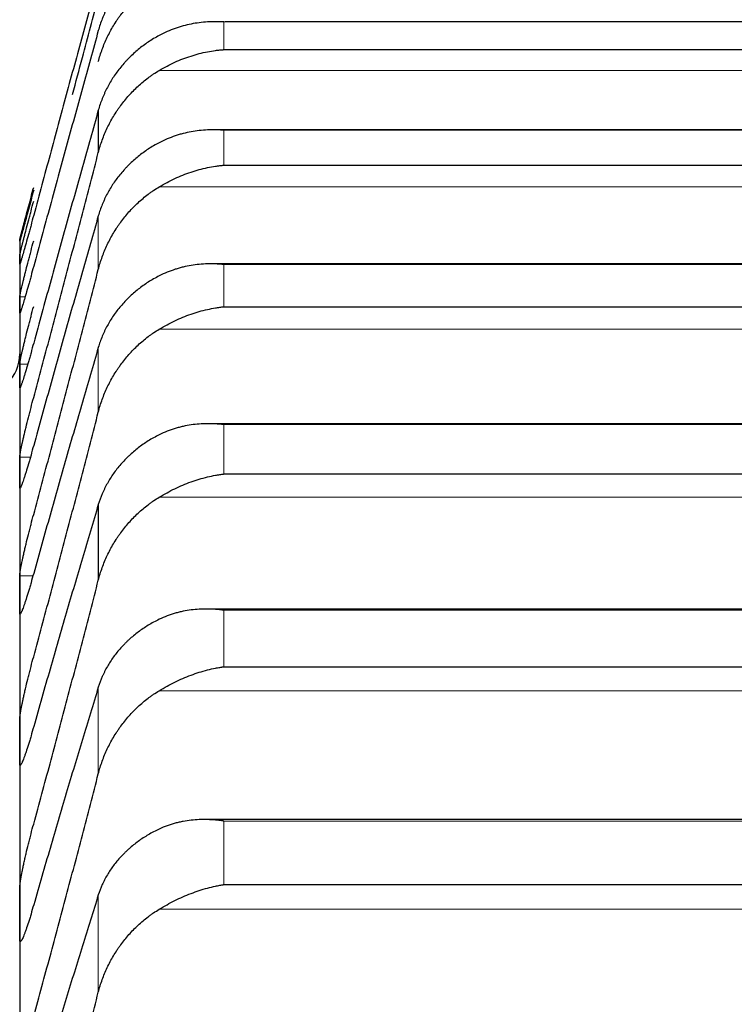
# Model space of a CAD drawing. Header units: inches. Extents: x 0 to 20790, y -12 to 14700.
# Tile 382 of 436: x 14115 to 14143, y 10566 to 10604. Entities that reach past the tile are written whole.
import ezdxf

# ---------------------------------------------------------------- set-up
doc = ezdxf.new("R2010")
doc.units = ezdxf.units.IN
doc.layers.add('1', color=7, linetype='Continuous', true_color=0xffffff)
doc.layers.add('254', color=7, linetype='Continuous', true_color=0xffffff)
doc.styles.add('latin_extended', font='simplex.shx')
doc.dimstyles.get("Standard").update_dxf_attribs({"dimtxt": 0.18, "dimasz": 0.18, "dimexe": 0.18, "dimexo": 0.0625, "dimgap": 0.09, "dimtad": 0, "dimtih": 1, "dimtoh": 1, "dimdec": 4, "dimzin": 0, "dimdsep": 46, "dimtxsty": 'Standard', "dimcen": 0.09, "dimadec": 0, "dimazin": 0, "dimtfac": 1, "dimtdec": 4, "dimtofl": 0, "dimtmove": 0, "dimatfit": 3, "dimfxl": 1, "dimtolj": 1, "dimtzin": 0, "dimarcsym": 0})

# ---------------------------------------------------------------- blocks, each defined once
blk = doc.blocks.new('_U7')
at = {"layer": '254', "color": 3, "linetype": 'Continuous', "lineweight": 13, "transparency": 16777216}
for p, q in [((13904.097, 12440.963), (13904.097, 12953.963)), ((14417.097, 9634.463), (14417.097, 12953.963)), ((14026.597, 12918.963), (14294.597, 12918.963))]:
    blk.add_line(p, q, dxfattribs=at)
at = {"layer": '254', "color": 3, "transparency": 16777216}
for points in [[(14026.597, 12939.38), (14026.597, 12898.546), (13904.097, 12918.963)], [(14294.597, 12898.546), (14294.597, 12939.38), (14417.097, 12918.963)]]:
    blk.add_solid(points, dxfattribs=at)
at = {"layer": 'Defpoints', "color": 0, "transparency": 16777216}
for p in [(14417.097, 12918.963), (13904.097, 12405.963), (14417.097, 9599.463)]:
    blk.add_point(p, dxfattribs=at)
at = {"layer": '254', "color": 2, "lineweight": 13, "transparency": 16777216, "insert": (13984.304, 13102.713), "char_height": 122.5, "attachment_point": 1, "style": 'latin_extended'}
blk.add_mtext('\\A1;513', dxfattribs=at)

msp = doc.modelspace()

# ---------------------------------------------------------------- linework, layer by layer
at = {"layer": '1', "color": 110, "linetype": 'Continuous', "lineweight": 13}
for p, q in [((14122.953, 10603.837), (14159.241, 10603.837)), ((14122.953, 10603.837), (14122.953, 10602.772)), ((14120.466, 10601.971), (14161.729, 10601.971)), ((14122.953, 10599.67), (14159.241, 10599.67)), ((14122.953, 10599.67), (14122.953, 10598.323)), ((14120.466, 10597.49), (14161.729, 10597.49)), ((14118.123, 10596.375), (14118.123, 10594.313)), ((14122.953, 10594.501), (14159.241, 10594.501)), ((14122.953, 10594.501), (14122.953, 10592.876)), ((14115.1, 10593.256), (14115.307, 10593.256)), ((14120.466, 10592.011), (14161.729, 10592.011)), ((14118.123, 10591.311), (14118.123, 10588.823)), ((14115.1, 10590.664), (14115.407, 10590.664)), ((14122.953, 10588.339), (14159.241, 10588.339)), ((14122.953, 10588.339), (14122.953, 10586.438)), ((14115.1, 10587.084), (14115.508, 10587.084)), ((14120.466, 10585.543), (14161.729, 10585.543)), ((14115.1, 10582.523), (14115.61, 10582.523)), ((14122.953, 10581.195), (14159.241, 10581.195)), ((14122.953, 10581.195), (14122.953, 10579.02)), ((14118.123, 10578.23), (14118.123, 10574.9)), ((14120.466, 10578.097), (14161.729, 10578.097)), ((14122.953, 10573.078), (14159.241, 10573.078)), ((14122.953, 10573.078), (14122.953, 10570.634)), ((14118.123, 10570.234), (14118.123, 10566.491)), ((14120.466, 10569.684), (14161.729, 10569.684))]:
    msp.add_line(p, q, dxfattribs=at)
at = {"layer": '1', "color": 2, "linetype": 'Continuous', "lineweight": 25}
for p, q in [((14159.554, 10603.848), (14123.01, 10603.848)), ((14122.953, 10602.772), (14159.241, 10602.772)), ((14118.123, 10600.442), (14118.123, 10598.811)), ((14159.642, 10599.687), (14122.57, 10599.687)), ((14122.953, 10598.323), (14159.241, 10598.323)), ((14115.097, 10595.463), (14115.097, 10595.432)), ((14115.097, 10595.432), (14115.097, 10594.686)), ((14115.097, 10594.686), (14115.097, 10592.947)), ((14159.73, 10594.526), (14122.484, 10594.526)), ((14115.097, 10592.947), (14115.097, 10590.218)), ((14122.953, 10592.876), (14159.241, 10592.876)), ((14115.097, 10590.218), (14115.097, 10586.502)), ((14159.819, 10588.374), (14122.398, 10588.374)), ((14115.097, 10586.502), (14115.097, 10581.807)), ((14122.953, 10586.438), (14159.241, 10586.438)), ((14118.123, 10585.26), (14118.123, 10582.348)), ((14115.097, 10581.807), (14115.097, 10576.138)), ((14159.907, 10581.241), (14122.311, 10581.241)), ((14122.953, 10579.02), (14159.241, 10579.02)), ((14115.097, 10576.138), (14115.097, 10569.506)), ((14159.996, 10573.137), (14122.223, 10573.137)), ((14122.953, 10570.634), (14159.241, 10570.634)), ((14115.097, 10569.506), (14115.097, 10561.922))]:
    msp.add_line(p, q, dxfattribs=at)
msp.add_arc((14113.497, 10591.063), 1.6, 270, 0, dxfattribs=at)
for points, knots in [([(14120.466, 10606.435), (14120.32, 10606.355), (14120.18, 10606.269), (14119.911, 10606.085), (14119.653, 10605.889), (14119.417, 10605.67), (14119.276, 10605.525), (14119.249, 10605.496), (14119.194, 10605.437), (14119.167, 10605.407), (14119.086, 10605.316), (14119.035, 10605.255), (14118.885, 10605.067), (14118.792, 10604.938), (14118.621, 10604.672), (14118.542, 10604.535), (14118.434, 10604.324), (14118.399, 10604.253), (14118.35, 10604.144), (14118.335, 10604.108), (14118.304, 10604.035), (14118.289, 10603.998), (14118.216, 10603.812), (14118.166, 10603.661), (14118.123, 10603.508)], [0, 0, 0, 0, 0.125, 0.125, 0.25, 0.375, 0.375, 0.40625, 0.40625, 0.4375, 0.4375, 0.5, 0.5, 0.625, 0.625, 0.75, 0.75, 0.8125, 0.8125, 0.84375, 0.84375, 0.875, 0.875, 1, 1, 1, 1]), ([(14118.123, 10602.309), (14118.166, 10602.473), (14118.216, 10602.632), (14118.331, 10602.945), (14118.46, 10603.252), (14118.617, 10603.545), (14118.747, 10603.76), (14118.792, 10603.831), (14118.862, 10603.936), (14118.886, 10603.97), (14118.934, 10604.039), (14118.959, 10604.073), (14119.084, 10604.241), (14119.295, 10604.499), (14119.53, 10604.734), (14119.777, 10604.958), (14119.907, 10605.065), (14120.077, 10605.191), (14120.111, 10605.215), (14120.18, 10605.264), (14120.285, 10605.336), (14120.393, 10605.403), (14120.466, 10605.447)], [0, 0, 0, 0, 0.125, 0.125, 0.25, 0.375, 0.375, 0.4375, 0.4375, 0.46875, 0.46875, 0.5, 0.5, 0.625, 0.75, 0.75, 0.875, 0.875, 0.90625, 0.90625, 0.9375, 1, 1, 1, 1]), ([(14117.132, 10601.044), (14117.258, 10601.52), (14117.59, 10602.775), (14117.92, 10604.026), (14118.123, 10604.802)], [0, 0, 0, 0, 0.378568, 1, 1, 1, 1]), ([(14122.953, 10603.837), (14122.95, 10603.837), (14122.947, 10603.838), (14122.94, 10603.838), (14122.937, 10603.838), (14122.927, 10603.839), (14122.907, 10603.84), (14122.86, 10603.842), (14122.768, 10603.846), (14122.689, 10603.847), (14122.531, 10603.848), (14122.426, 10603.844), (14122.112, 10603.824), (14121.904, 10603.798), (14121.593, 10603.736), (14121.489, 10603.711), (14121.334, 10603.669), (14121.282, 10603.654), (14121.178, 10603.621), (14121.126, 10603.604), (14120.971, 10603.549), (14120.869, 10603.509), (14120.666, 10603.419), (14120.566, 10603.37), (14120.466, 10603.316)], [0, 0, 0, 0, 0.003906, 0.003906, 0.007813, 0.007813, 0.015625, 0.03125, 0.0625, 0.125, 0.125, 0.25, 0.25, 0.5, 0.5, 0.625, 0.625, 0.6875, 0.6875, 0.75, 0.75, 0.875, 0.875, 1, 1, 1, 1]), ([(14120.466, 10603.316), (14120.32, 10603.238), (14120.18, 10603.153), (14119.911, 10602.973), (14119.653, 10602.781), (14119.417, 10602.566), (14119.276, 10602.424), (14119.249, 10602.396), (14119.194, 10602.337), (14119.167, 10602.308), (14119.086, 10602.219), (14119.035, 10602.158), (14118.885, 10601.974), (14118.792, 10601.848), (14118.621, 10601.587), (14118.542, 10601.452), (14118.434, 10601.245), (14118.399, 10601.175), (14118.35, 10601.068), (14118.335, 10601.032), (14118.304, 10600.96), (14118.289, 10600.924), (14118.216, 10600.742), (14118.166, 10600.593), (14118.123, 10600.442)], [0, 0, 0, 0, 0.125, 0.125, 0.25, 0.375, 0.375, 0.40625, 0.40625, 0.4375, 0.4375, 0.5, 0.5, 0.625, 0.625, 0.75, 0.75, 0.8125, 0.8125, 0.84375, 0.84375, 0.875, 0.875, 1, 1, 1, 1]), ([(14120.466, 10601.971), (14120.565, 10602.03), (14120.666, 10602.086), (14120.867, 10602.192), (14120.968, 10602.241), (14121.172, 10602.334), (14121.275, 10602.377), (14121.481, 10602.456), (14121.585, 10602.493), (14121.795, 10602.56), (14121.9, 10602.591), (14122.11, 10602.644), (14122.215, 10602.668), (14122.425, 10602.709), (14122.53, 10602.726), (14122.689, 10602.747), (14122.768, 10602.756), (14122.86, 10602.765), (14122.907, 10602.768), (14122.927, 10602.77), (14122.94, 10602.771), (14122.947, 10602.771), (14122.953, 10602.772)], [0, 0, 0, 0, 0.125, 0.125, 0.25, 0.25, 0.375, 0.375, 0.5, 0.5, 0.625, 0.625, 0.75, 0.75, 0.875, 0.875, 0.9375, 0.96875, 0.984375, 0.992188, 0.992188, 1, 1, 1, 1]), ([(14118.123, 10598.811), (14118.166, 10598.975), (14118.216, 10599.136), (14118.331, 10599.451), (14118.46, 10599.759), (14118.617, 10600.054), (14118.747, 10600.271), (14118.792, 10600.342), (14118.862, 10600.448), (14118.886, 10600.483), (14118.934, 10600.552), (14118.959, 10600.586), (14119.084, 10600.755), (14119.295, 10601.015), (14119.53, 10601.252), (14119.777, 10601.478), (14119.907, 10601.586), (14120.077, 10601.712), (14120.111, 10601.737), (14120.18, 10601.786), (14120.285, 10601.859), (14120.393, 10601.927), (14120.466, 10601.971)], [0, 0, 0, 0, 0.125, 0.125, 0.25, 0.375, 0.375, 0.4375, 0.4375, 0.46875, 0.46875, 0.5, 0.5, 0.625, 0.75, 0.75, 0.875, 0.875, 0.90625, 0.90625, 0.9375, 1, 1, 1, 1]), ([(14122.953, 10599.67), (14122.95, 10599.67), (14122.947, 10599.67), (14122.94, 10599.671), (14122.937, 10599.671), (14122.927, 10599.672), (14122.907, 10599.673), (14122.86, 10599.676), (14122.768, 10599.682), (14122.689, 10599.685), (14122.531, 10599.688), (14122.426, 10599.686), (14122.112, 10599.672), (14121.904, 10599.649), (14121.593, 10599.592), (14121.489, 10599.57), (14121.334, 10599.53), (14121.282, 10599.516), (14121.178, 10599.485), (14121.126, 10599.468), (14120.971, 10599.416), (14120.869, 10599.377), (14120.666, 10599.291), (14120.566, 10599.243), (14120.466, 10599.19)], [0, 0, 0, 0, 0.003906, 0.003906, 0.007812, 0.007812, 0.015625, 0.03125, 0.0625, 0.125, 0.125, 0.25, 0.25, 0.5, 0.5, 0.625, 0.625, 0.6875, 0.6875, 0.75, 0.75, 0.875, 0.875, 1, 1, 1, 1]), ([(14120.466, 10599.19), (14120.32, 10599.114), (14120.18, 10599.031), (14119.911, 10598.854), (14119.653, 10598.666), (14119.417, 10598.456), (14119.276, 10598.317), (14119.249, 10598.289), (14119.194, 10598.232), (14119.167, 10598.204), (14119.086, 10598.116), (14119.035, 10598.057), (14118.885, 10597.877), (14118.792, 10597.753), (14118.621, 10597.497), (14118.542, 10597.365), (14118.434, 10597.162), (14118.399, 10597.093), (14118.35, 10596.989), (14118.335, 10596.954), (14118.304, 10596.883), (14118.289, 10596.847), (14118.216, 10596.669), (14118.166, 10596.523), (14118.123, 10596.375)], [0, 0, 0, 0, 0.125, 0.125, 0.25, 0.375, 0.375, 0.40625, 0.40625, 0.4375, 0.4375, 0.5, 0.5, 0.625, 0.625, 0.75, 0.75, 0.8125, 0.8125, 0.84375, 0.84375, 0.875, 0.875, 1, 1, 1, 1]), ([(14120.466, 10597.49), (14120.565, 10597.55), (14120.666, 10597.606), (14120.867, 10597.713), (14120.968, 10597.764), (14121.172, 10597.858), (14121.275, 10597.902), (14121.481, 10597.985), (14121.585, 10598.023), (14121.795, 10598.093), (14121.9, 10598.125), (14122.11, 10598.182), (14122.215, 10598.207), (14122.425, 10598.251), (14122.53, 10598.27), (14122.689, 10598.294), (14122.768, 10598.304), (14122.86, 10598.315), (14122.907, 10598.319), (14122.927, 10598.321), (14122.94, 10598.322), (14122.947, 10598.323), (14122.953, 10598.323)], [0, 0, 0, 0, 0.125, 0.125, 0.25, 0.25, 0.375, 0.375, 0.5, 0.5, 0.625, 0.625, 0.75, 0.75, 0.875, 0.875, 0.9375, 0.96875, 0.984375, 0.992187, 0.992187, 1, 1, 1, 1]), ([(14115.1, 10595.466), (14115.1, 10595.467), (14115.102, 10595.475), (14115.11, 10595.506), (14115.119, 10595.54), (14115.127, 10595.57), (14115.13, 10595.581), (14115.136, 10595.604), (14115.139, 10595.616), (14115.157, 10595.682), (14115.173, 10595.745), (14115.198, 10595.838), (14115.203, 10595.857), (14115.211, 10595.887), (14115.214, 10595.897), (14115.22, 10595.918), (14115.234, 10595.97), (14115.26, 10596.07), (14115.286, 10596.167), (14115.313, 10596.268), (14115.327, 10596.32), (14115.371, 10596.484), (14115.402, 10596.598), (14115.449, 10596.776), (14115.465, 10596.837), (14115.49, 10596.929), (14115.499, 10596.96), (14115.515, 10597.023), (14115.524, 10597.055), (14115.566, 10597.212), (14115.6, 10597.34), (14115.635, 10597.469)], [0, 0, 0, 0, 0.0625, 0.125, 0.1875, 0.1875, 0.21875, 0.21875, 0.25, 0.25, 0.375, 0.375, 0.40625, 0.40625, 0.421875, 0.421875, 0.4375, 0.5, 0.5625, 0.5625, 0.625, 0.625, 0.75, 0.75, 0.8125, 0.8125, 0.84375, 0.84375, 0.875, 0.875, 1, 1, 1, 1]), ([(14115.635, 10597.36), (14115.6, 10597.231), (14115.566, 10597.104), (14115.516, 10596.917), (14115.499, 10596.856), (14115.475, 10596.764), (14115.466, 10596.733), (14115.45, 10596.673), (14115.442, 10596.642), (14115.402, 10596.494), (14115.371, 10596.382), (14115.328, 10596.222), (14115.314, 10596.17), (14115.293, 10596.095), (14115.287, 10596.07), (14115.274, 10596.022), (14115.267, 10595.999), (14115.236, 10595.884), (14115.214, 10595.802), (14115.189, 10595.712), (14115.184, 10595.695), (14115.175, 10595.661), (14115.17, 10595.645), (14115.158, 10595.599), (14115.15, 10595.571), (14115.129, 10595.496), (14115.118, 10595.459), (14115.109, 10595.427), (14115.108, 10595.422), (14115.105, 10595.413), (14115.104, 10595.409), (14115.101, 10595.4), (14115.1, 10595.397), (14115.1, 10595.398)], [0, 0, 0, 0, 0.125, 0.125, 0.1875, 0.1875, 0.21875, 0.21875, 0.25, 0.25, 0.375, 0.375, 0.4375, 0.4375, 0.46875, 0.46875, 0.5, 0.5, 0.625, 0.625, 0.65625, 0.65625, 0.6875, 0.6875, 0.75, 0.75, 0.875, 0.875, 0.90625, 0.90625, 0.9375, 0.9375, 1, 1, 1, 1]), ([(14118.123, 10594.313), (14118.166, 10594.478), (14118.216, 10594.639), (14118.331, 10594.956), (14118.46, 10595.265), (14118.617, 10595.562), (14118.747, 10595.78), (14118.792, 10595.851), (14118.862, 10595.958), (14118.886, 10595.993), (14118.934, 10596.062), (14118.959, 10596.097), (14119.084, 10596.267), (14119.295, 10596.528), (14119.53, 10596.767), (14119.777, 10596.994), (14119.907, 10597.102), (14120.077, 10597.23), (14120.111, 10597.255), (14120.18, 10597.304), (14120.285, 10597.377), (14120.393, 10597.446), (14120.466, 10597.49)], [0, 0, 0, 0, 0.125, 0.125, 0.25, 0.375, 0.375, 0.4375, 0.4375, 0.46875, 0.46875, 0.5, 0.5, 0.625, 0.75, 0.75, 0.875, 0.875, 0.90625, 0.90625, 0.9375, 1, 1, 1, 1]), ([(14115.1, 10594.858), (14115.1, 10594.861), (14115.102, 10594.875), (14115.11, 10594.914), (14115.119, 10594.953), (14115.127, 10594.986), (14115.13, 10594.998), (14115.136, 10595.024), (14115.139, 10595.038), (14115.157, 10595.109), (14115.173, 10595.177), (14115.198, 10595.275), (14115.203, 10595.295), (14115.211, 10595.327), (14115.214, 10595.337), (14115.22, 10595.359), (14115.234, 10595.414), (14115.26, 10595.518), (14115.286, 10595.618), (14115.313, 10595.722), (14115.327, 10595.776), (14115.371, 10595.944), (14115.402, 10596.061), (14115.449, 10596.241), (14115.465, 10596.303), (14115.49, 10596.396), (14115.499, 10596.427), (14115.515, 10596.491), (14115.524, 10596.522), (14115.566, 10596.681), (14115.6, 10596.809), (14115.635, 10596.938)], [0, 0, 0, 0, 0.0625, 0.125, 0.1875, 0.1875, 0.21875, 0.21875, 0.25, 0.25, 0.375, 0.375, 0.40625, 0.40625, 0.421875, 0.421875, 0.4375, 0.5, 0.5625, 0.5625, 0.625, 0.625, 0.75, 0.75, 0.8125, 0.8125, 0.84375, 0.84375, 0.875, 0.875, 1, 1, 1, 1]), ([(14115.635, 10596.394), (14115.6, 10596.266), (14115.566, 10596.14), (14115.516, 10595.954), (14115.499, 10595.893), (14115.475, 10595.803), (14115.466, 10595.773), (14115.45, 10595.713), (14115.442, 10595.683), (14115.402, 10595.538), (14115.371, 10595.428), (14115.328, 10595.272), (14115.314, 10595.222), (14115.293, 10595.15), (14115.287, 10595.126), (14115.274, 10595.079), (14115.267, 10595.057), (14115.236, 10594.947), (14115.214, 10594.87), (14115.189, 10594.785), (14115.184, 10594.768), (14115.175, 10594.737), (14115.17, 10594.722), (14115.158, 10594.679), (14115.15, 10594.654), (14115.129, 10594.587), (14115.118, 10594.554), (14115.109, 10594.529), (14115.108, 10594.525), (14115.105, 10594.519), (14115.104, 10594.516), (14115.101, 10594.511), (14115.1, 10594.511), (14115.1, 10594.514)], [0, 0, 0, 0, 0.125, 0.125, 0.1875, 0.1875, 0.21875, 0.21875, 0.25, 0.25, 0.375, 0.375, 0.4375, 0.4375, 0.46875, 0.46875, 0.5, 0.5, 0.625, 0.625, 0.65625, 0.65625, 0.6875, 0.6875, 0.75, 0.75, 0.875, 0.875, 0.90625, 0.90625, 0.9375, 0.9375, 1, 1, 1, 1]), ([(14115.1, 10593.256), (14115.1, 10593.262), (14115.102, 10593.281), (14115.11, 10593.328), (14115.119, 10593.371), (14115.127, 10593.409), (14115.13, 10593.422), (14115.136, 10593.45), (14115.139, 10593.465), (14115.157, 10593.542), (14115.173, 10593.614), (14115.198, 10593.718), (14115.203, 10593.739), (14115.211, 10593.772), (14115.214, 10593.783), (14115.22, 10593.806), (14115.234, 10593.863), (14115.26, 10593.971), (14115.286, 10594.075), (14115.313, 10594.182), (14115.327, 10594.237), (14115.371, 10594.409), (14115.402, 10594.527), (14115.449, 10594.71), (14115.465, 10594.772), (14115.49, 10594.867), (14115.499, 10594.899), (14115.515, 10594.962), (14115.524, 10594.994), (14115.566, 10595.154), (14115.6, 10595.282), (14115.635, 10595.411)], [0, 0, 0, 0, 0.0625, 0.125, 0.1875, 0.1875, 0.21875, 0.21875, 0.25, 0.25, 0.375, 0.375, 0.40625, 0.40625, 0.421875, 0.421875, 0.4375, 0.5, 0.5625, 0.5625, 0.625, 0.625, 0.75, 0.75, 0.8125, 0.8125, 0.84375, 0.84375, 0.875, 0.875, 1, 1, 1, 1]), ([(14115.635, 10594.433), (14115.6, 10594.304), (14115.566, 10594.179), (14115.516, 10593.996), (14115.499, 10593.936), (14115.475, 10593.847), (14115.466, 10593.817), (14115.45, 10593.758), (14115.442, 10593.729), (14115.402, 10593.587), (14115.371, 10593.479), (14115.328, 10593.329), (14115.314, 10593.28), (14115.293, 10593.21), (14115.287, 10593.187), (14115.274, 10593.143), (14115.267, 10593.121), (14115.236, 10593.017), (14115.214, 10592.943), (14115.189, 10592.864), (14115.184, 10592.849), (14115.175, 10592.82), (14115.17, 10592.806), (14115.158, 10592.767), (14115.15, 10592.744), (14115.129, 10592.684), (14115.118, 10592.657), (14115.109, 10592.639), (14115.108, 10592.636), (14115.105, 10592.632), (14115.104, 10592.631), (14115.101, 10592.63), (14115.1, 10592.632), (14115.1, 10592.638)], [0, 0, 0, 0, 0.125, 0.125, 0.1875, 0.1875, 0.21875, 0.21875, 0.25, 0.25, 0.375, 0.375, 0.4375, 0.4375, 0.46875, 0.46875, 0.5, 0.5, 0.625, 0.625, 0.65625, 0.65625, 0.6875, 0.6875, 0.75, 0.75, 0.875, 0.875, 0.90625, 0.90625, 0.9375, 0.9375, 1, 1, 1, 1]), ([(14122.953, 10594.501), (14122.95, 10594.501), (14122.947, 10594.502), (14122.94, 10594.502), (14122.937, 10594.503), (14122.927, 10594.503), (14122.907, 10594.505), (14122.86, 10594.509), (14122.768, 10594.516), (14122.689, 10594.521), (14122.531, 10594.526), (14122.426, 10594.527), (14122.112, 10594.518), (14121.904, 10594.499), (14121.593, 10594.448), (14121.489, 10594.427), (14121.334, 10594.39), (14121.282, 10594.377), (14121.178, 10594.348), (14121.126, 10594.332), (14120.971, 10594.282), (14120.869, 10594.245), (14120.666, 10594.161), (14120.566, 10594.115), (14120.466, 10594.064)], [0, 0, 0, 0, 0.003906, 0.003906, 0.007812, 0.007812, 0.015625, 0.03125, 0.0625, 0.125, 0.125, 0.25, 0.25, 0.5, 0.5, 0.625, 0.625, 0.6875, 0.6875, 0.75, 0.75, 0.875, 0.875, 1, 1, 1, 1]), ([(14120.466, 10594.064), (14120.32, 10593.989), (14120.18, 10593.908), (14119.911, 10593.736), (14119.653, 10593.552), (14119.417, 10593.347), (14119.276, 10593.212), (14119.249, 10593.184), (14119.194, 10593.129), (14119.167, 10593.1), (14119.086, 10593.015), (14119.035, 10592.957), (14118.885, 10592.781), (14118.792, 10592.66), (14118.621, 10592.409), (14118.542, 10592.281), (14118.434, 10592.082), (14118.399, 10592.015), (14118.35, 10591.912), (14118.335, 10591.878), (14118.304, 10591.809), (14118.289, 10591.774), (14118.216, 10591.599), (14118.166, 10591.456), (14118.123, 10591.311)], [0, 0, 0, 0, 0.125, 0.125, 0.25, 0.375, 0.375, 0.40625, 0.40625, 0.4375, 0.4375, 0.5, 0.5, 0.625, 0.625, 0.75, 0.75, 0.8125, 0.8125, 0.84375, 0.84375, 0.875, 0.875, 1, 1, 1, 1]), ([(14115.1, 10590.664), (14115.1, 10590.672), (14115.102, 10590.696), (14115.11, 10590.75), (14115.119, 10590.799), (14115.127, 10590.84), (14115.13, 10590.855), (14115.136, 10590.885), (14115.139, 10590.901), (14115.157, 10590.984), (14115.173, 10591.061), (14115.198, 10591.169), (14115.203, 10591.191), (14115.211, 10591.226), (14115.214, 10591.237), (14115.22, 10591.261), (14115.234, 10591.32), (14115.26, 10591.432), (14115.286, 10591.539), (14115.313, 10591.649), (14115.327, 10591.705), (14115.371, 10591.881), (14115.402, 10592.001), (14115.449, 10592.186), (14115.465, 10592.249), (14115.49, 10592.344), (14115.499, 10592.376), (14115.515, 10592.44), (14115.524, 10592.472), (14115.566, 10592.633), (14115.6, 10592.761), (14115.635, 10592.889)], [0, 0, 0, 0, 0.0625, 0.125, 0.1875, 0.1875, 0.21875, 0.21875, 0.25, 0.25, 0.375, 0.375, 0.40625, 0.40625, 0.421875, 0.421875, 0.4375, 0.5, 0.5625, 0.5625, 0.625, 0.625, 0.75, 0.75, 0.8125, 0.8125, 0.84375, 0.84375, 0.875, 0.875, 1, 1, 1, 1]), ([(14120.466, 10592.011), (14120.565, 10592.071), (14120.666, 10592.129), (14120.867, 10592.237), (14120.968, 10592.288), (14121.172, 10592.384), (14121.275, 10592.43), (14121.481, 10592.514), (14121.585, 10592.554), (14121.795, 10592.627), (14121.9, 10592.66), (14122.11, 10592.72), (14122.215, 10592.747), (14122.425, 10592.795), (14122.53, 10592.815), (14122.689, 10592.842), (14122.768, 10592.854), (14122.86, 10592.865), (14122.907, 10592.871), (14122.927, 10592.873), (14122.94, 10592.874), (14122.947, 10592.875), (14122.953, 10592.876)], [0, 0, 0, 0, 0.125, 0.125, 0.25, 0.25, 0.375, 0.375, 0.5, 0.5, 0.625, 0.625, 0.75, 0.75, 0.875, 0.875, 0.9375, 0.96875, 0.984375, 0.992187, 0.992187, 1, 1, 1, 1]), ([(14118.123, 10588.823), (14118.166, 10588.988), (14118.216, 10589.15), (14118.331, 10589.467), (14118.46, 10589.777), (14118.617, 10590.075), (14118.747, 10590.293), (14118.792, 10590.365), (14118.862, 10590.472), (14118.886, 10590.507), (14118.934, 10590.577), (14118.959, 10590.612), (14119.084, 10590.783), (14119.295, 10591.045), (14119.53, 10591.285), (14119.777, 10591.513), (14119.907, 10591.622), (14120.077, 10591.75), (14120.111, 10591.775), (14120.18, 10591.825), (14120.285, 10591.898), (14120.393, 10591.967), (14120.466, 10592.011)], [0, 0, 0, 0, 0.125, 0.125, 0.25, 0.375, 0.375, 0.4375, 0.4375, 0.46875, 0.46875, 0.5, 0.5, 0.625, 0.75, 0.75, 0.875, 0.875, 0.90625, 0.90625, 0.9375, 1, 1, 1, 1]), ([(14115.635, 10591.478), (14115.6, 10591.351), (14115.566, 10591.226), (14115.516, 10591.046), (14115.499, 10590.986), (14115.475, 10590.899), (14115.466, 10590.87), (14115.45, 10590.812), (14115.442, 10590.784), (14115.402, 10590.644), (14115.371, 10590.54), (14115.328, 10590.394), (14115.314, 10590.347), (14115.293, 10590.28), (14115.287, 10590.258), (14115.274, 10590.216), (14115.267, 10590.195), (14115.236, 10590.095), (14115.214, 10590.026), (14115.189, 10589.953), (14115.184, 10589.939), (14115.175, 10589.912), (14115.17, 10589.9), (14115.158, 10589.864), (14115.15, 10589.844), (14115.129, 10589.792), (14115.118, 10589.769), (14115.109, 10589.758), (14115.108, 10589.756), (14115.105, 10589.755), (14115.104, 10589.755), (14115.101, 10589.758), (14115.1, 10589.763), (14115.1, 10589.772)], [0, 0, 0, 0, 0.125, 0.125, 0.1875, 0.1875, 0.21875, 0.21875, 0.25, 0.25, 0.375, 0.375, 0.4375, 0.4375, 0.46875, 0.46875, 0.5, 0.5, 0.625, 0.625, 0.65625, 0.65625, 0.6875, 0.6875, 0.75, 0.75, 0.875, 0.875, 0.90625, 0.90625, 0.9375, 0.9375, 1, 1, 1, 1]), ([(14115.1, 10587.084), (14115.1, 10587.095), (14115.102, 10587.124), (14115.11, 10587.186), (14115.119, 10587.24), (14115.127, 10587.285), (14115.13, 10587.3), (14115.136, 10587.333), (14115.139, 10587.35), (14115.157, 10587.439), (14115.173, 10587.519), (14115.198, 10587.633), (14115.203, 10587.656), (14115.211, 10587.692), (14115.214, 10587.704), (14115.22, 10587.728), (14115.234, 10587.79), (14115.26, 10587.905), (14115.286, 10588.015), (14115.313, 10588.127), (14115.327, 10588.185), (14115.371, 10588.364), (14115.402, 10588.486), (14115.449, 10588.673), (14115.465, 10588.736), (14115.49, 10588.832), (14115.499, 10588.864), (14115.515, 10588.928), (14115.524, 10588.961), (14115.566, 10589.121), (14115.6, 10589.249), (14115.635, 10589.376)], [0, 0, 0, 0, 0.0625, 0.125, 0.1875, 0.1875, 0.21875, 0.21875, 0.25, 0.25, 0.375, 0.375, 0.40625, 0.40625, 0.421875, 0.421875, 0.4375, 0.5, 0.5625, 0.5625, 0.625, 0.625, 0.75, 0.75, 0.8125, 0.8125, 0.84375, 0.84375, 0.875, 0.875, 1, 1, 1, 1]), ([(14122.953, 10588.339), (14122.95, 10588.34), (14122.947, 10588.34), (14122.94, 10588.341), (14122.937, 10588.341), (14122.927, 10588.342), (14122.907, 10588.344), (14122.86, 10588.349), (14122.768, 10588.358), (14122.689, 10588.364), (14122.531, 10588.372), (14122.426, 10588.375), (14122.112, 10588.372), (14121.904, 10588.357), (14121.593, 10588.311), (14121.489, 10588.292), (14121.334, 10588.258), (14121.282, 10588.245), (14121.178, 10588.218), (14121.126, 10588.203), (14120.971, 10588.156), (14120.869, 10588.12), (14120.666, 10588.04), (14120.566, 10587.995), (14120.466, 10587.945)], [0, 0, 0, 0, 0.003906, 0.003906, 0.007813, 0.007813, 0.015625, 0.03125, 0.0625, 0.125, 0.125, 0.25, 0.25, 0.5, 0.5, 0.625, 0.625, 0.6875, 0.6875, 0.75, 0.75, 0.875, 0.875, 1, 1, 1, 1]), ([(14120.466, 10587.945), (14120.32, 10587.872), (14120.18, 10587.794), (14119.911, 10587.626), (14119.653, 10587.447), (14119.417, 10587.247), (14119.276, 10587.115), (14119.249, 10587.088), (14119.194, 10587.034), (14119.167, 10587.006), (14119.086, 10586.923), (14119.035, 10586.867), (14118.885, 10586.695), (14118.792, 10586.577), (14118.621, 10586.332), (14118.542, 10586.207), (14118.434, 10586.013), (14118.399, 10585.947), (14118.35, 10585.847), (14118.335, 10585.814), (14118.304, 10585.746), (14118.289, 10585.712), (14118.216, 10585.541), (14118.166, 10585.402), (14118.123, 10585.26)], [0, 0, 0, 0, 0.125, 0.125, 0.25, 0.375, 0.375, 0.40625, 0.40625, 0.4375, 0.4375, 0.5, 0.5, 0.625, 0.625, 0.75, 0.75, 0.8125, 0.8125, 0.84375, 0.84375, 0.875, 0.875, 1, 1, 1, 1]), ([(14115.635, 10587.536), (14115.6, 10587.409), (14115.566, 10587.286), (14115.516, 10587.108), (14115.499, 10587.049), (14115.475, 10586.963), (14115.466, 10586.935), (14115.45, 10586.879), (14115.442, 10586.851), (14115.402, 10586.715), (14115.371, 10586.613), (14115.328, 10586.473), (14115.314, 10586.428), (14115.293, 10586.364), (14115.287, 10586.343), (14115.274, 10586.302), (14115.267, 10586.283), (14115.236, 10586.188), (14115.214, 10586.123), (14115.189, 10586.056), (14115.184, 10586.043), (14115.175, 10586.019), (14115.17, 10586.008), (14115.158, 10585.976), (14115.15, 10585.958), (14115.129, 10585.914), (14115.118, 10585.897), (14115.109, 10585.892), (14115.108, 10585.891), (14115.105, 10585.893), (14115.104, 10585.894), (14115.101, 10585.901), (14115.1, 10585.909), (14115.1, 10585.921)], [0, 0, 0, 0, 0.125, 0.125, 0.1875, 0.1875, 0.21875, 0.21875, 0.25, 0.25, 0.375, 0.375, 0.4375, 0.4375, 0.46875, 0.46875, 0.5, 0.5, 0.625, 0.625, 0.65625, 0.65625, 0.6875, 0.6875, 0.75, 0.75, 0.875, 0.875, 0.90625, 0.90625, 0.9375, 0.9375, 1, 1, 1, 1]), ([(14120.466, 10585.543), (14120.565, 10585.604), (14120.666, 10585.662), (14120.867, 10585.771), (14120.968, 10585.823), (14121.172, 10585.921), (14121.275, 10585.967), (14121.481, 10586.054), (14121.585, 10586.095), (14121.795, 10586.171), (14121.9, 10586.206), (14122.11, 10586.269), (14122.215, 10586.297), (14122.425, 10586.348), (14122.53, 10586.37), (14122.689, 10586.399), (14122.768, 10586.413), (14122.86, 10586.426), (14122.907, 10586.432), (14122.927, 10586.435), (14122.94, 10586.436), (14122.947, 10586.437), (14122.953, 10586.438)], [0, 0, 0, 0, 0.125, 0.125, 0.25, 0.25, 0.375, 0.375, 0.5, 0.5, 0.625, 0.625, 0.75, 0.75, 0.875, 0.875, 0.9375, 0.96875, 0.984375, 0.992188, 0.992188, 1, 1, 1, 1]), ([(14118.123, 10582.348), (14118.166, 10582.513), (14118.216, 10582.675), (14118.331, 10582.993), (14118.46, 10583.304), (14118.617, 10583.602), (14118.747, 10583.821), (14118.792, 10583.893), (14118.862, 10584), (14118.886, 10584.035), (14118.934, 10584.105), (14118.959, 10584.14), (14119.084, 10584.311), (14119.295, 10584.574), (14119.53, 10584.815), (14119.777, 10585.044), (14119.907, 10585.153), (14120.077, 10585.281), (14120.111, 10585.307), (14120.18, 10585.356), (14120.285, 10585.43), (14120.393, 10585.499), (14120.466, 10585.543)], [0, 0, 0, 0, 0.125, 0.125, 0.25, 0.375, 0.375, 0.4375, 0.4375, 0.46875, 0.46875, 0.5, 0.5, 0.625, 0.75, 0.75, 0.875, 0.875, 0.90625, 0.90625, 0.9375, 1, 1, 1, 1]), ([(14115.1, 10582.523), (14115.1, 10582.537), (14115.102, 10582.571), (14115.11, 10582.641), (14115.119, 10582.699), (14115.127, 10582.747), (14115.13, 10582.764), (14115.136, 10582.8), (14115.139, 10582.818), (14115.157, 10582.912), (14115.173, 10582.996), (14115.198, 10583.114), (14115.203, 10583.138), (14115.211, 10583.176), (14115.214, 10583.188), (14115.22, 10583.213), (14115.234, 10583.277), (14115.26, 10583.396), (14115.286, 10583.508), (14115.313, 10583.623), (14115.327, 10583.682), (14115.371, 10583.864), (14115.402, 10583.988), (14115.449, 10584.176), (14115.465, 10584.24), (14115.49, 10584.336), (14115.499, 10584.368), (14115.515, 10584.433), (14115.524, 10584.465), (14115.566, 10584.626), (14115.6, 10584.753), (14115.635, 10584.879)], [0, 0, 0, 0, 0.0625, 0.125, 0.1875, 0.1875, 0.21875, 0.21875, 0.25, 0.25, 0.375, 0.375, 0.40625, 0.40625, 0.421875, 0.421875, 0.4375, 0.5, 0.5625, 0.5625, 0.625, 0.625, 0.75, 0.75, 0.8125, 0.8125, 0.84375, 0.84375, 0.875, 0.875, 1, 1, 1, 1]), ([(14115.635, 10582.612), (14115.6, 10582.486), (14115.566, 10582.364), (14115.516, 10582.189), (14115.499, 10582.132), (14115.475, 10582.047), (14115.466, 10582.02), (14115.45, 10581.965), (14115.442, 10581.938), (14115.402, 10581.805), (14115.371, 10581.707), (14115.328, 10581.572), (14115.314, 10581.529), (14115.293, 10581.467), (14115.287, 10581.447), (14115.274, 10581.409), (14115.267, 10581.391), (14115.236, 10581.302), (14115.214, 10581.241), (14115.189, 10581.18), (14115.184, 10581.168), (14115.175, 10581.147), (14115.17, 10581.136), (14115.158, 10581.108), (14115.15, 10581.093), (14115.129, 10581.056), (14115.118, 10581.045), (14115.109, 10581.046), (14115.108, 10581.047), (14115.105, 10581.051), (14115.104, 10581.054), (14115.101, 10581.065), (14115.1, 10581.076), (14115.1, 10581.09)], [0, 0, 0, 0, 0.125, 0.125, 0.1875, 0.1875, 0.21875, 0.21875, 0.25, 0.25, 0.375, 0.375, 0.4375, 0.4375, 0.46875, 0.46875, 0.5, 0.5, 0.625, 0.625, 0.65625, 0.65625, 0.6875, 0.6875, 0.75, 0.75, 0.875, 0.875, 0.90625, 0.90625, 0.9375, 0.9375, 1, 1, 1, 1]), ([(14122.953, 10581.195), (14122.95, 10581.195), (14122.947, 10581.195), (14122.94, 10581.196), (14122.937, 10581.197), (14122.927, 10581.198), (14122.907, 10581.201), (14122.86, 10581.206), (14122.768, 10581.217), (14122.689, 10581.224), (14122.531, 10581.235), (14122.426, 10581.239), (14122.112, 10581.242), (14121.904, 10581.231), (14121.593, 10581.191), (14121.489, 10581.174), (14121.334, 10581.142), (14121.282, 10581.131), (14121.178, 10581.105), (14121.126, 10581.092), (14120.971, 10581.047), (14120.869, 10581.013), (14120.666, 10580.936), (14120.566, 10580.893), (14120.466, 10580.844)], [0, 0, 0, 0, 0.003906, 0.003906, 0.007813, 0.007813, 0.015625, 0.03125, 0.0625, 0.125, 0.125, 0.25, 0.25, 0.5, 0.5, 0.625, 0.625, 0.6875, 0.6875, 0.75, 0.75, 0.875, 0.875, 1, 1, 1, 1]), ([(14120.466, 10580.844), (14120.32, 10580.773), (14120.18, 10580.697), (14119.911, 10580.534), (14119.653, 10580.36), (14119.417, 10580.165), (14119.276, 10580.037), (14119.249, 10580.011), (14119.194, 10579.958), (14119.167, 10579.932), (14119.086, 10579.851), (14119.035, 10579.796), (14118.885, 10579.628), (14118.792, 10579.513), (14118.621, 10579.276), (14118.542, 10579.153), (14118.434, 10578.964), (14118.399, 10578.9), (14118.35, 10578.803), (14118.335, 10578.77), (14118.304, 10578.704), (14118.289, 10578.671), (14118.216, 10578.504), (14118.166, 10578.369), (14118.123, 10578.23)], [0, 0, 0, 0, 0.125, 0.125, 0.25, 0.375, 0.375, 0.40625, 0.40625, 0.4375, 0.4375, 0.5, 0.5, 0.625, 0.625, 0.75, 0.75, 0.8125, 0.8125, 0.84375, 0.84375, 0.875, 0.875, 1, 1, 1, 1]), ([(14115.1, 10576.989), (14115.1, 10577.006), (14115.102, 10577.045), (14115.11, 10577.122), (14115.119, 10577.185), (14115.127, 10577.236), (14115.13, 10577.254), (14115.136, 10577.292), (14115.139, 10577.311), (14115.157, 10577.41), (14115.173, 10577.499), (14115.198, 10577.621), (14115.203, 10577.646), (14115.211, 10577.685), (14115.214, 10577.698), (14115.22, 10577.724), (14115.234, 10577.789), (14115.26, 10577.912), (14115.286, 10578.026), (14115.313, 10578.144), (14115.327, 10578.204), (14115.371, 10578.388), (14115.402, 10578.513), (14115.449, 10578.703), (14115.465, 10578.767), (14115.49, 10578.863), (14115.499, 10578.895), (14115.515, 10578.96), (14115.524, 10578.992), (14115.566, 10579.153), (14115.6, 10579.28), (14115.635, 10579.405)], [0, 0, 0, 0, 0.0625, 0.125, 0.1875, 0.1875, 0.21875, 0.21875, 0.25, 0.25, 0.375, 0.375, 0.40625, 0.40625, 0.421875, 0.421875, 0.4375, 0.5, 0.5625, 0.5625, 0.625, 0.625, 0.75, 0.75, 0.8125, 0.8125, 0.84375, 0.84375, 0.875, 0.875, 1, 1, 1, 1]), ([(14120.466, 10578.097), (14120.565, 10578.158), (14120.666, 10578.216), (14120.867, 10578.326), (14120.968, 10578.379), (14121.172, 10578.479), (14121.275, 10578.526), (14121.481, 10578.615), (14121.585, 10578.657), (14121.795, 10578.735), (14121.9, 10578.771), (14122.11, 10578.837), (14122.215, 10578.867), (14122.425, 10578.921), (14122.53, 10578.945), (14122.689, 10578.977), (14122.768, 10578.991), (14122.86, 10579.006), (14122.907, 10579.013), (14122.927, 10579.016), (14122.94, 10579.018), (14122.947, 10579.019), (14122.953, 10579.02)], [0, 0, 0, 0, 0.125, 0.125, 0.25, 0.25, 0.375, 0.375, 0.5, 0.5, 0.625, 0.625, 0.75, 0.75, 0.875, 0.875, 0.9375, 0.96875, 0.984375, 0.992188, 0.992188, 1, 1, 1, 1]), ([(14118.123, 10574.9), (14118.166, 10575.065), (14118.216, 10575.227), (14118.331, 10575.545), (14118.46, 10575.856), (14118.617, 10576.154), (14118.747, 10576.373), (14118.792, 10576.445), (14118.862, 10576.552), (14118.886, 10576.587), (14118.934, 10576.657), (14118.959, 10576.692), (14119.084, 10576.863), (14119.295, 10577.126), (14119.53, 10577.367), (14119.777, 10577.597), (14119.907, 10577.706), (14120.077, 10577.835), (14120.111, 10577.86), (14120.18, 10577.91), (14120.285, 10577.983), (14120.393, 10578.053), (14120.466, 10578.097)], [0, 0, 0, 0, 0.125, 0.125, 0.25, 0.375, 0.375, 0.4375, 0.4375, 0.46875, 0.46875, 0.5, 0.5, 0.625, 0.75, 0.75, 0.875, 0.875, 0.90625, 0.90625, 0.9375, 1, 1, 1, 1]), ([(14115.635, 10576.713), (14115.6, 10576.589), (14115.566, 10576.469), (14115.516, 10576.297), (14115.499, 10576.241), (14115.475, 10576.158), (14115.466, 10576.131), (14115.45, 10576.078), (14115.442, 10576.051), (14115.402, 10575.922), (14115.371, 10575.828), (14115.328, 10575.698), (14115.314, 10575.657), (14115.293, 10575.599), (14115.287, 10575.58), (14115.274, 10575.544), (14115.267, 10575.527), (14115.236, 10575.443), (14115.214, 10575.387), (14115.189, 10575.332), (14115.184, 10575.322), (14115.175, 10575.303), (14115.17, 10575.294), (14115.158, 10575.27), (14115.15, 10575.257), (14115.129, 10575.228), (14115.118, 10575.221), (14115.109, 10575.23), (14115.108, 10575.232), (14115.105, 10575.239), (14115.104, 10575.243), (14115.101, 10575.258), (14115.1, 10575.271), (14115.1, 10575.288)], [0, 0, 0, 0, 0.125, 0.125, 0.1875, 0.1875, 0.21875, 0.21875, 0.25, 0.25, 0.375, 0.375, 0.4375, 0.4375, 0.46875, 0.46875, 0.5, 0.5, 0.625, 0.625, 0.65625, 0.65625, 0.6875, 0.6875, 0.75, 0.75, 0.875, 0.875, 0.90625, 0.90625, 0.9375, 0.9375, 1, 1, 1, 1]), ([(14122.953, 10573.078), (14122.95, 10573.079), (14122.947, 10573.079), (14122.94, 10573.08), (14122.937, 10573.081), (14122.927, 10573.082), (14122.907, 10573.085), (14122.86, 10573.092), (14122.768, 10573.103), (14122.689, 10573.112), (14122.531, 10573.126), (14122.426, 10573.132), (14122.112, 10573.141), (14121.904, 10573.133), (14121.593, 10573.099), (14121.489, 10573.084), (14121.334, 10573.055), (14121.282, 10573.045), (14121.178, 10573.021), (14121.126, 10573.008), (14120.971, 10572.967), (14120.869, 10572.934), (14120.666, 10572.861), (14120.566, 10572.819), (14120.466, 10572.772)], [0, 0, 0, 0, 0.003906, 0.003906, 0.007813, 0.007813, 0.015625, 0.03125, 0.0625, 0.125, 0.125, 0.25, 0.25, 0.5, 0.5, 0.625, 0.625, 0.6875, 0.6875, 0.75, 0.75, 0.875, 0.875, 1, 1, 1, 1]), ([(14115.1, 10570.49), (14115.1, 10570.509), (14115.102, 10570.553), (14115.11, 10570.637), (14115.119, 10570.705), (14115.127, 10570.76), (14115.13, 10570.779), (14115.136, 10570.818), (14115.139, 10570.839), (14115.157, 10570.943), (14115.173, 10571.036), (14115.198, 10571.162), (14115.203, 10571.188), (14115.211, 10571.228), (14115.214, 10571.241), (14115.22, 10571.268), (14115.234, 10571.336), (14115.26, 10571.461), (14115.286, 10571.578), (14115.313, 10571.697), (14115.327, 10571.758), (14115.371, 10571.945), (14115.402, 10572.071), (14115.449, 10572.262), (14115.465, 10572.326), (14115.49, 10572.423), (14115.499, 10572.455), (14115.515, 10572.519), (14115.524, 10572.552), (14115.566, 10572.712), (14115.6, 10572.838), (14115.635, 10572.962)], [0, 0, 0, 0, 0.0625, 0.125, 0.1875, 0.1875, 0.21875, 0.21875, 0.25, 0.25, 0.375, 0.375, 0.40625, 0.40625, 0.421875, 0.421875, 0.4375, 0.5, 0.5625, 0.5625, 0.625, 0.625, 0.75, 0.75, 0.8125, 0.8125, 0.84375, 0.84375, 0.875, 0.875, 1, 1, 1, 1]), ([(14120.466, 10572.772), (14120.32, 10572.703), (14120.18, 10572.629), (14119.911, 10572.471), (14119.653, 10572.303), (14119.417, 10572.114), (14119.276, 10571.989), (14119.249, 10571.964), (14119.194, 10571.913), (14119.167, 10571.887), (14119.086, 10571.809), (14119.035, 10571.755), (14118.885, 10571.593), (14118.792, 10571.481), (14118.621, 10571.25), (14118.542, 10571.131), (14118.434, 10570.948), (14118.399, 10570.885), (14118.35, 10570.791), (14118.335, 10570.759), (14118.304, 10570.695), (14118.289, 10570.663), (14118.216, 10570.501), (14118.166, 10570.369), (14118.123, 10570.234)], [0, 0, 0, 0, 0.125, 0.125, 0.25, 0.375, 0.375, 0.40625, 0.40625, 0.4375, 0.4375, 0.5, 0.5, 0.625, 0.625, 0.75, 0.75, 0.8125, 0.8125, 0.84375, 0.84375, 0.875, 0.875, 1, 1, 1, 1]), ([(14120.466, 10569.684), (14120.565, 10569.745), (14120.666, 10569.803), (14120.867, 10569.915), (14120.968, 10569.968), (14121.172, 10570.069), (14121.275, 10570.117), (14121.481, 10570.208), (14121.585, 10570.251), (14121.795, 10570.332), (14121.9, 10570.369), (14122.11, 10570.438), (14122.215, 10570.47), (14122.425, 10570.527), (14122.53, 10570.553), (14122.689, 10570.586), (14122.768, 10570.602), (14122.86, 10570.619), (14122.907, 10570.627), (14122.927, 10570.63), (14122.94, 10570.632), (14122.947, 10570.633), (14122.953, 10570.634)], [0, 0, 0, 0, 0.125, 0.125, 0.25, 0.25, 0.375, 0.375, 0.5, 0.5, 0.625, 0.625, 0.75, 0.75, 0.875, 0.875, 0.9375, 0.96875, 0.984375, 0.992187, 0.992187, 1, 1, 1, 1]), ([(14115.635, 10569.851), (14115.6, 10569.727), (14115.566, 10569.61), (14115.516, 10569.441), (14115.499, 10569.386), (14115.475, 10569.306), (14115.466, 10569.28), (14115.45, 10569.227), (14115.442, 10569.202), (14115.402, 10569.077), (14115.371, 10568.986), (14115.328, 10568.862), (14115.314, 10568.823), (14115.293, 10568.768), (14115.287, 10568.75), (14115.274, 10568.716), (14115.267, 10568.7), (14115.236, 10568.622), (14115.214, 10568.571), (14115.189, 10568.522), (14115.184, 10568.513), (14115.175, 10568.496), (14115.17, 10568.489), (14115.158, 10568.468), (14115.15, 10568.458), (14115.129, 10568.437), (14115.118, 10568.436), (14115.109, 10568.451), (14115.108, 10568.455), (14115.105, 10568.464), (14115.104, 10568.469), (14115.101, 10568.488), (14115.1, 10568.504), (14115.1, 10568.523)], [0, 0, 0, 0, 0.125, 0.125, 0.1875, 0.1875, 0.21875, 0.21875, 0.25, 0.25, 0.375, 0.375, 0.4375, 0.4375, 0.46875, 0.46875, 0.5, 0.5, 0.625, 0.625, 0.65625, 0.65625, 0.6875, 0.6875, 0.75, 0.75, 0.875, 0.875, 0.90625, 0.90625, 0.9375, 0.9375, 1, 1, 1, 1]), ([(14118.123, 10566.491), (14118.166, 10566.656), (14118.216, 10566.817), (14118.331, 10567.134), (14118.46, 10567.444), (14118.617, 10567.742), (14118.747, 10567.961), (14118.792, 10568.033), (14118.862, 10568.14), (14118.886, 10568.175), (14118.934, 10568.245), (14118.959, 10568.279), (14119.084, 10568.451), (14119.295, 10568.714), (14119.53, 10568.954), (14119.777, 10569.184), (14119.907, 10569.293), (14120.077, 10569.422), (14120.111, 10569.447), (14120.18, 10569.497), (14120.285, 10569.57), (14120.393, 10569.64), (14120.466, 10569.684)], [0, 0, 0, 0, 0.125, 0.125, 0.25, 0.375, 0.375, 0.4375, 0.4375, 0.46875, 0.46875, 0.5, 0.5, 0.625, 0.75, 0.75, 0.875, 0.875, 0.90625, 0.90625, 0.9375, 1, 1, 1, 1])]:
    msp.add_open_spline(points, degree=3, knots=knots, dxfattribs=at)
for points in [[(14118.123, 10605.565), (14117.92, 10604.819), (14117.51, 10603.318), (14116.891, 10601.038), (14116.266, 10598.732), (14115.846, 10597.177), (14115.635, 10596.394)], [(14118.123, 10603.508), (14117.92, 10602.773), (14117.51, 10601.292), (14116.891, 10599.039), (14116.266, 10596.754), (14115.846, 10595.21), (14115.635, 10594.433)], [(14118.123, 10600.442), (14117.92, 10599.72), (14117.51, 10598.262), (14116.891, 10596.039), (14116.266, 10593.78), (14115.846, 10592.25), (14115.635, 10591.478)], [(14115.635, 10589.376), (14115.846, 10590.163), (14116.266, 10591.736), (14116.891, 10594.095), (14117.51, 10596.454), (14117.92, 10598.025), (14118.123, 10598.811)], [(14118.123, 10596.375), (14117.92, 10595.665), (14117.51, 10594.233), (14116.891, 10592.043), (14116.266, 10589.813), (14115.846, 10588.3), (14115.635, 10587.536)], [(14115.097, 10595.432), (14115.097, 10595.444), (14115.098, 10595.455), (14115.1, 10595.466)], [(14115.1, 10595.398), (14115.098, 10595.409), (14115.097, 10595.421), (14115.097, 10595.432)], [(14115.097, 10594.686), (14115.097, 10594.744), (14115.098, 10594.801), (14115.1, 10594.858)], [(14115.1, 10594.514), (14115.098, 10594.572), (14115.097, 10594.629), (14115.097, 10594.686)], [(14115.635, 10584.879), (14115.846, 10585.663), (14116.266, 10587.231), (14116.891, 10589.587), (14117.51, 10591.948), (14117.92, 10593.524), (14118.123, 10594.313)], [(14115.097, 10592.947), (14115.097, 10593.05), (14115.098, 10593.153), (14115.1, 10593.256)], [(14115.1, 10592.638), (14115.098, 10592.741), (14115.097, 10592.844), (14115.097, 10592.947)], [(14118.123, 10591.311), (14117.92, 10590.617), (14117.51, 10589.212), (14116.891, 10587.059), (14116.266, 10584.862), (14115.846, 10583.367), (14115.635, 10582.612)], [(14115.097, 10590.218), (14115.097, 10590.366), (14115.098, 10590.515), (14115.1, 10590.664)], [(14115.1, 10589.772), (14115.098, 10589.921), (14115.097, 10590.069), (14115.097, 10590.218)], [(14115.635, 10579.405), (14115.846, 10580.184), (14116.266, 10581.745), (14116.891, 10584.095), (14117.51, 10586.453), (14117.92, 10588.032), (14118.123, 10588.823)], [(14115.097, 10586.502), (14115.097, 10586.696), (14115.098, 10586.89), (14115.1, 10587.084)], [(14115.1, 10585.921), (14115.098, 10586.114), (14115.097, 10586.308), (14115.097, 10586.502)], [(14118.123, 10585.26), (14117.92, 10584.581), (14117.51, 10583.206), (14116.891, 10581.094), (14116.266, 10578.933), (14115.846, 10577.459), (14115.635, 10576.713)], [(14115.097, 10581.807), (14115.097, 10582.045), (14115.098, 10582.284), (14115.1, 10582.523)], [(14115.635, 10572.962), (14115.846, 10573.735), (14116.266, 10575.285), (14116.891, 10577.625), (14117.51, 10579.979), (14117.92, 10581.557), (14118.123, 10582.348)], [(14115.1, 10581.09), (14115.098, 10581.329), (14115.097, 10581.568), (14115.097, 10581.807)], [(14118.123, 10578.23), (14117.92, 10577.568), (14117.51, 10576.225), (14116.891, 10574.157), (14116.266, 10572.035), (14115.846, 10570.585), (14115.635, 10569.851)], [(14115.097, 10576.138), (14115.097, 10576.422), (14115.098, 10576.705), (14115.1, 10576.989)], [(14115.1, 10575.288), (14115.098, 10575.571), (14115.097, 10575.855), (14115.097, 10576.138)], [(14115.635, 10565.56), (14115.846, 10566.326), (14116.266, 10567.864), (14116.891, 10570.19), (14117.51, 10572.534), (14117.92, 10574.11), (14118.123, 10574.9)], [(14115.097, 10569.506), (14115.097, 10569.834), (14115.098, 10570.162), (14115.1, 10570.49)], [(14118.123, 10570.234), (14117.92, 10569.59), (14117.51, 10568.281), (14116.891, 10566.26), (14116.266, 10564.181), (14115.846, 10562.757), (14115.635, 10562.035)], [(14115.1, 10568.523), (14115.098, 10568.851), (14115.097, 10569.179), (14115.097, 10569.506)], [(14115.635, 10557.211), (14115.846, 10557.969), (14116.266, 10559.493), (14116.891, 10561.801), (14117.51, 10564.132), (14117.92, 10565.702), (14118.123, 10566.491)]]:
    msp.add_open_spline(points, degree=3, dxfattribs=at)

# ---------------------------------------------------------------- dimensions: what is measured, and where the dimension line sits
at = {"layer": '254', "color": 2, "linetype": 'Continuous', "lineweight": 13}
dim = msp.add_linear_dim(base=(14417.097, 12918.963), p1=(13904.097, 12405.963), p2=(14417.097, 9599.463), dimstyle='Standard', override={"dimscale": 35, "dimtxt": 3.5, "dimasz": 3.5, "dimexe": 1, "dimexo": 1, "dimgap": 1.75, "dimtad": 1, "dimtih": 1, "dimtoh": 0, "dimdec": 2, "dimlfac": 1, "dimzin": 8, "dimdsep": 46, "dimlunit": 2, "dimtxsty": 'latin_extended', "dimsah": 1, "dimse1": 0, "dimse2": 0, "dimsd1": 0, "dimsd2": 0, "dimclrd": 3, "dimclre": 3, "dimclrt": 2, "dimtol": 0, "dimtm": -0.1, "dimtfac": 0.714286, "dimtdec": 3, "dimtofl": 1, "dimtmove": 0, "dimtzin": 8, "dimlwd": 13, "dimlwe": 13}, dxfattribs=at)
dim.commit()
dim.dimension.update_dxf_attribs({"geometry": '_U7', "text_midpoint": (14130.138, 12918.963), "dimtype": 160})

doc.saveas('drawing.dxf')
